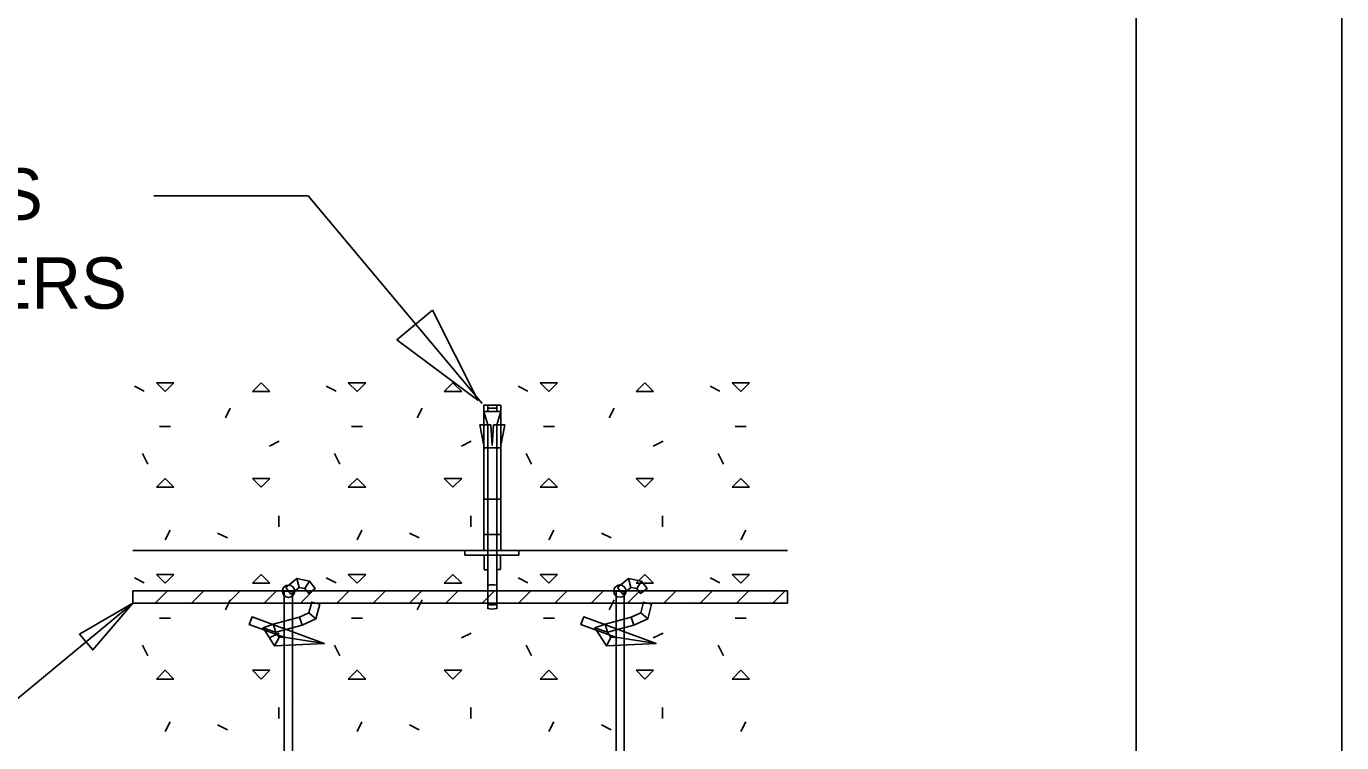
# Model space of a CAD drawing. Extents: x 638850 to 644908, y 297188 to 298900.
# Drawn here: x 643173.9 to 643260.3, y 298360.8 to 298407.9 of the extents above; entities that cross this region are included whole.
import ezdxf

# ---------------------------------------------------------------- set-up
doc = ezdxf.new("R2010")
doc.units = 0
for name, color, linetype in [('1', 7, 'Continuous'), ('11', 7, 'Continuous'), ('14', 7, 'Continuous'), ('3', 7, 'Continuous'), ('4', 7, 'Continuous'), ('6', 7, 'Continuous'), ('7', 7, 'Continuous')]:
    doc.layers.add(name, color=color, linetype=linetype)

msp = doc.modelspace()

# ---------------------------------------------------------------- linework, layer by layer
at = {"layer": '1'}
for p, q in [((643260.26, 298665.368), (643260.26, 298071.368)), ((643246.76, 298651.868), (643246.76, 298084.868))]:
    msp.add_line(p, q, dxfattribs=at)
at = {"layer": '11'}
for p, q in [((643203.921, 298382.963), (643203.921, 298373.405)), ((643203.921, 298382.963), (643205.047, 298382.963)), ((643204.191, 298382.549), (643204.191, 298382.963)), ((643204.191, 298382.76), (643204.777, 298382.76)), ((643204.777, 298382.549), (643204.777, 298382.963)), ((643205.047, 298382.963), (643205.047, 298373.405)), ((643203.921, 298382.549), (643205.047, 298382.549)), ((643203.921, 298382.549), (643204.191, 298381.669)), ((643205.047, 298382.549), (643204.777, 298381.669)), ((643203.921, 298380.319), (643203.659, 298381.669)), ((643203.659, 298381.669), (643204.377, 298381.669)), ((643204.191, 298381.669), (643204.191, 298373.405)), ((643204.463, 298380.311), (643204.377, 298381.669)), ((643204.463, 298380.311), (643204.552, 298381.669)), ((643204.552, 298381.669), (643205.308, 298381.669)), ((643204.777, 298381.669), (643204.777, 298373.405)), ((643205.047, 298380.319), (643205.308, 298381.669)), ((643203.921, 298380.155), (643205.047, 298380.155)), ((643203.921, 298376.78), (643205.047, 298376.78)), ((643203.921, 298374.471), (643205.047, 298374.471)), ((643180.882, 298373.405), (643223.868, 298373.405)), ((643202.681, 298373.11), (643202.681, 298373.405)), ((643202.681, 298373.405), (643206.229, 298373.405)), ((643202.681, 298373.11), (643206.229, 298373.11)), ((643203.921, 298373.405), (643205.047, 298373.405)), ((643205.028, 298373.11), (643203.945, 298373.11)), ((643203.945, 298373.11), (643203.945, 298372.154)), ((643204.191, 298373.405), (643204.191, 298372.235)), ((643204.777, 298373.405), (643204.777, 298372.241)), ((643205.028, 298372.16), (643205.028, 298373.11)), ((643206.229, 298373.405), (643206.229, 298373.11)), ((643203.945, 298372.154), (643204.191, 298372.154)), ((643204.191, 298372.235), (643204.191, 298369.589)), ((643204.777, 298372.241), (643204.777, 298369.592)), ((643205.028, 298372.16), (643204.777, 298372.16)), ((643180.882, 298370.756), (643223.868, 298370.756)), ((643180.882, 298370.756), (643180.882, 298369.946)), ((643223.868, 298370.756), (643223.868, 298369.946)), ((643180.882, 298369.946), (643223.868, 298369.946))]:
    msp.add_line(p, q, dxfattribs=at)
for centre, radius, start, end in [((643204.492, 298370.087), 1.08, 74.70136, 106.25365), ((643204.492, 298370.921), 1.08, 253.74635, 285.29864), ((643204.492, 298370.921), 1.35, 257.06108, 282.18566)]:
    msp.add_arc(centre, radius, start, end, dxfattribs=at)
at = {"layer": '14'}
for p, q in [((643182.998, 298383.87), (643182.423, 298384.442)), ((643182.423, 298384.442), (643183.571, 298384.442)), ((643182.998, 298383.87), (643183.571, 298384.442)), ((643188.725, 298383.87), (643189.297, 298384.442)), ((643189.87, 298383.87), (643189.297, 298384.442)), ((643195.597, 298383.87), (643195.024, 298384.442)), ((643195.024, 298384.442), (643196.172, 298384.442)), ((643195.597, 298383.87), (643196.172, 298384.442)), ((643201.326, 298383.87), (643201.898, 298384.442)), ((643202.471, 298383.87), (643201.898, 298384.442)), ((643208.197, 298383.87), (643207.625, 298384.442)), ((643207.625, 298384.442), (643208.77, 298384.442)), ((643208.197, 298383.87), (643208.77, 298384.442)), ((643213.927, 298383.87), (643214.499, 298384.442)), ((643215.072, 298383.87), (643214.499, 298384.442)), ((643220.798, 298383.87), (643220.226, 298384.442)), ((643220.226, 298384.442), (643221.371, 298384.442)), ((643220.798, 298383.87), (643221.371, 298384.442)), ((643180.979, 298384.221), (643181.621, 298383.897)), ((643188.725, 298383.87), (643189.87, 298383.87)), ((643193.577, 298384.221), (643194.222, 298383.897)), ((643201.326, 298383.87), (643202.471, 298383.87)), ((643206.178, 298384.221), (643206.823, 298383.897)), ((643213.927, 298383.87), (643215.072, 298383.87)), ((643218.779, 298384.221), (643219.424, 298383.897)), ((643184.038, 298382.903), (643184.038, 298382.903)), ((643186.957, 298382.126), (643187.278, 298382.768)), ((643199.557, 298382.126), (643199.879, 298382.768)), ((643202.938, 298382.903), (643202.938, 298382.903)), ((643212.158, 298382.126), (643212.48, 298382.768)), ((643221.838, 298382.903), (643221.838, 298382.903)), ((643191.163, 298382.263), (643191.163, 298382.263)), ((643198.467, 298382.174), (643198.467, 298382.174)), ((643210.063, 298382.263), (643210.063, 298382.263)), ((643217.367, 298382.174), (643217.367, 298382.174)), ((643182.637, 298381.564), (643183.357, 298381.564)), ((643195.237, 298381.564), (643195.958, 298381.564)), ((643207.838, 298381.564), (643208.559, 298381.564)), ((643220.439, 298381.564), (643221.16, 298381.564)), ((643189.851, 298380.273), (643190.494, 298380.595)), ((643202.452, 298380.273), (643203.094, 298380.595)), ((643215.053, 298380.273), (643215.695, 298380.595)), ((643181.859, 298379.099), (643181.511, 298379.795)), ((643186.306, 298379.417), (643186.306, 298379.417)), ((643192.61, 298379.879), (643192.61, 298379.879)), ((643194.46, 298379.099), (643194.112, 298379.795)), ((643205.209, 298379.417), (643205.209, 298379.417)), ((643207.061, 298379.099), (643206.712, 298379.795)), ((643211.513, 298379.879), (643211.513, 298379.879)), ((643219.662, 298379.099), (643219.313, 298379.795)), ((643182.423, 298377.571), (643182.998, 298378.143)), ((643182.423, 298377.571), (643183.571, 298377.571)), ((643183.571, 298377.571), (643182.998, 298378.143)), ((643189.297, 298377.571), (643188.725, 298378.143)), ((643188.725, 298378.143), (643189.87, 298378.143)), ((643189.297, 298377.571), (643189.87, 298378.143)), ((643195.024, 298377.571), (643195.597, 298378.143)), ((643195.024, 298377.571), (643196.172, 298377.571)), ((643196.172, 298377.571), (643195.597, 298378.143)), ((643198.531, 298377.862), (643198.531, 298377.862)), ((643201.898, 298377.571), (643201.326, 298378.143)), ((643201.326, 298378.143), (643202.471, 298378.143)), ((643201.898, 298377.571), (643202.471, 298378.143)), ((643207.625, 298377.571), (643208.197, 298378.143)), ((643207.625, 298377.571), (643208.77, 298377.571)), ((643208.77, 298377.571), (643208.197, 298378.143)), ((643214.499, 298377.571), (643213.927, 298378.143)), ((643213.927, 298378.143), (643215.072, 298378.143)), ((643214.499, 298377.571), (643215.072, 298378.143)), ((643217.431, 298377.862), (643217.431, 298377.862)), ((643220.226, 298377.571), (643220.798, 298378.143)), ((643220.226, 298377.571), (643221.371, 298377.571)), ((643221.371, 298377.571), (643220.798, 298378.143)), ((643190.467, 298374.976), (643190.467, 298375.697)), ((643194.625, 298375.292), (643194.625, 298375.292)), ((643203.067, 298374.976), (643203.067, 298375.697)), ((643213.525, 298375.292), (643213.525, 298375.292)), ((643215.668, 298374.976), (643215.668, 298375.697)), ((643182.996, 298374.112), (643183.317, 298374.755)), ((643186.446, 298374.563), (643187.089, 298374.242)), ((643195.597, 298374.112), (643195.918, 298374.755)), ((643199.047, 298374.563), (643199.69, 298374.242)), ((643208.197, 298374.112), (643208.519, 298374.755)), ((643211.645, 298374.563), (643212.291, 298374.242)), ((643220.798, 298374.112), (643221.12, 298374.755)), ((643191.538, 298373.275), (643191.538, 298373.275)), ((643199.287, 298373.461), (643199.287, 298373.461)), ((643210.438, 298373.275), (643210.438, 298373.275)), ((643218.19, 298373.461), (643218.19, 298373.461)), ((643185.679, 298372.268), (643185.679, 298372.268)), ((643204.579, 298372.268), (643204.579, 298372.268)), ((643223.479, 298372.268), (643223.479, 298372.268)), ((643180.979, 298371.62), (643181.621, 298371.296)), ((643182.998, 298371.269), (643182.423, 298371.844)), ((643182.423, 298371.844), (643183.571, 298371.844)), ((643182.998, 298371.269), (643183.571, 298371.844)), ((643188.725, 298371.269), (643189.297, 298371.844)), ((643189.87, 298371.269), (643189.297, 298371.844)), ((643193.577, 298371.62), (643194.222, 298371.296)), ((643195.597, 298371.269), (643195.024, 298371.844)), ((643195.024, 298371.844), (643196.172, 298371.844)), ((643195.597, 298371.269), (643196.172, 298371.844)), ((643201.326, 298371.269), (643201.898, 298371.844)), ((643202.471, 298371.269), (643201.898, 298371.844)), ((643206.178, 298371.62), (643206.823, 298371.296)), ((643208.197, 298371.269), (643207.625, 298371.844)), ((643207.625, 298371.844), (643208.77, 298371.844)), ((643208.197, 298371.269), (643208.77, 298371.844)), ((643213.927, 298371.269), (643214.499, 298371.844)), ((643215.072, 298371.269), (643214.499, 298371.844)), ((643218.779, 298371.62), (643219.424, 298371.296)), ((643220.798, 298371.269), (643220.226, 298371.844)), ((643220.226, 298371.844), (643221.371, 298371.844)), ((643220.798, 298371.269), (643221.371, 298371.844)), ((643188.725, 298371.269), (643189.87, 298371.269)), ((643201.326, 298371.269), (643202.471, 298371.269)), ((643213.927, 298371.269), (643215.072, 298371.269)), ((643186.957, 298369.525), (643187.278, 298370.17)), ((643198.467, 298369.884), (643198.467, 298369.884)), ((643199.557, 298369.525), (643199.879, 298370.17)), ((643212.158, 298369.525), (643212.48, 298370.17)), ((643217.367, 298369.884), (643217.367, 298369.884)), ((643182.637, 298368.963), (643183.357, 298368.963)), ((643195.237, 298368.963), (643195.958, 298368.963)), ((643207.838, 298368.963), (643208.559, 298368.963)), ((643220.439, 298368.963), (643221.16, 298368.963)), ((643189.851, 298367.672), (643190.494, 298367.994)), ((643202.452, 298367.672), (643203.094, 298367.994)), ((643215.053, 298367.672), (643215.695, 298367.994)), ((643181.859, 298366.498), (643181.511, 298367.197)), ((643192.799, 298367.313), (643192.799, 298367.313)), ((643194.46, 298366.498), (643194.112, 298367.197)), ((643207.061, 298366.498), (643206.712, 298367.197)), ((643211.699, 298367.313), (643211.699, 298367.313)), ((643219.662, 298366.498), (643219.313, 298367.197)), ((643185.804, 298366.86), (643185.804, 298366.86)), ((643204.704, 298366.86), (643204.704, 298366.86)), ((643223.604, 298366.86), (643223.604, 298366.86)), ((643182.423, 298364.97), (643182.998, 298365.542)), ((643183.571, 298364.97), (643182.998, 298365.542)), ((643189.297, 298364.97), (643188.725, 298365.542)), ((643188.725, 298365.542), (643189.87, 298365.542)), ((643189.297, 298364.97), (643189.87, 298365.542)), ((643195.024, 298364.97), (643195.597, 298365.542)), ((643196.172, 298364.97), (643195.597, 298365.542)), ((643201.898, 298364.97), (643201.326, 298365.542)), ((643201.326, 298365.542), (643202.471, 298365.542)), ((643201.898, 298364.97), (643202.471, 298365.542)), ((643207.625, 298364.97), (643208.197, 298365.542)), ((643208.77, 298364.97), (643208.197, 298365.542)), ((643214.499, 298364.97), (643213.927, 298365.542)), ((643213.927, 298365.542), (643215.072, 298365.542)), ((643214.499, 298364.97), (643215.072, 298365.542)), ((643220.226, 298364.97), (643220.798, 298365.542)), ((643221.371, 298364.97), (643220.798, 298365.542)), ((643182.423, 298364.97), (643183.571, 298364.97)), ((643195.024, 298364.97), (643196.172, 298364.97)), ((643207.625, 298364.97), (643208.77, 298364.97)), ((643220.226, 298364.97), (643221.371, 298364.97)), ((643184.038, 298364.003), (643184.038, 298364.003)), ((643202.938, 298364.003), (643202.938, 298364.003)), ((643221.838, 298364.003), (643221.838, 298364.003)), ((643190.467, 298362.375), (643190.467, 298363.096)), ((643191.163, 298363.361), (643191.163, 298363.361)), ((643198.467, 298363.274), (643198.467, 298363.274)), ((643203.067, 298362.375), (643203.067, 298363.096)), ((643210.063, 298363.361), (643210.063, 298363.361)), ((643215.668, 298362.375), (643215.668, 298363.096)), ((643217.367, 298363.274), (643217.367, 298363.274)), ((643182.996, 298361.511), (643183.317, 298362.154)), ((643186.446, 298361.962), (643187.089, 298361.641)), ((643195.597, 298361.511), (643195.918, 298362.154)), ((643199.047, 298361.962), (643199.69, 298361.641)), ((643208.197, 298361.511), (643208.519, 298362.154)), ((643211.645, 298361.962), (643212.291, 298361.641)), ((643220.798, 298361.511), (643221.12, 298362.154)), ((643192.61, 298360.976), (643192.61, 298360.976)), ((643211.513, 298360.976), (643211.513, 298360.976))]:
    msp.add_line(p, q, dxfattribs=at)
at = {"layer": '4'}
for p, q in [((643182.342, 298369.946), (643183.152, 298370.756)), ((643184.729, 298369.946), (643185.539, 298370.756)), ((643187.113, 298369.946), (643187.923, 298370.756)), ((643189.5, 298369.946), (643190.31, 298370.756)), ((643191.887, 298369.946), (643192.697, 298370.756)), ((643194.274, 298369.946), (643195.084, 298370.756)), ((643196.66, 298369.946), (643197.47, 298370.756)), ((643199.047, 298369.946), (643199.857, 298370.756)), ((643201.434, 298369.946), (643202.244, 298370.756)), ((643203.821, 298369.946), (643204.631, 298370.756)), ((643206.208, 298369.946), (643207.018, 298370.756)), ((643208.592, 298369.946), (643209.402, 298370.756)), ((643210.978, 298369.946), (643211.788, 298370.756)), ((643213.365, 298369.946), (643214.175, 298370.756)), ((643215.752, 298369.946), (643216.562, 298370.756)), ((643218.139, 298369.946), (643218.949, 298370.756)), ((643220.526, 298369.946), (643221.336, 298370.756)), ((643222.912, 298369.946), (643223.722, 298370.756))]:
    msp.add_line(p, q, dxfattribs=at)
at = {"layer": '6'}
for p, q in [((643191.098, 298370.742), (643190.693, 298370.742)), ((643190.693, 298370.742), (643191.098, 298370.742)), ((643191.503, 298370.742), (643191.098, 298370.742)), ((643191.098, 298370.742), (643191.098, 298370.742)), ((643191.098, 298370.742), (643191.503, 298370.742)), ((643191.098, 298370.742), (643191.098, 298370.742)), ((643212.863, 298370.75), (643212.458, 298370.75)), ((643212.458, 298370.75), (643212.863, 298370.75)), ((643213.268, 298370.75), (643212.863, 298370.75)), ((643212.863, 298370.75), (643212.863, 298370.75)), ((643212.863, 298370.75), (643213.268, 298370.75)), ((643212.863, 298370.75), (643212.863, 298370.75))]:
    msp.add_line(p, q, dxfattribs=at)
for points in [[(643190.917, 298370.975), (643191.644, 298371.569), (643191.79, 298370.991), (643191.26, 298370.556)], [(643191.644, 298371.569), (643192.483, 298371.409), (643192.181, 298370.918), (643191.79, 298370.991)], [(643192.483, 298371.409), (643192.853, 298370.923), (643192.424, 298370.597), (643192.181, 298370.918)], [(643212.706, 298370.975), (643213.43, 298371.569), (643213.579, 298370.991), (643213.047, 298370.556)], [(643213.43, 298371.569), (643214.272, 298371.409), (643213.967, 298370.918), (643213.579, 298370.991)], [(643214.272, 298371.409), (643214.642, 298370.923), (643214.213, 298370.597), (643213.967, 298370.918)], [(643191.358, 298370.767), (643191.358, 298323.708), (643190.818, 298323.708), (643190.818, 298370.767)], [(643213.147, 298370.767), (643213.147, 298323.708), (643212.607, 298323.708), (643212.607, 298370.767)], [(643193.148, 298369.886), (643192.899, 298368.925), (643192.44, 298369.311), (643192.624, 298370.021)], [(643214.934, 298369.886), (643214.688, 298368.925), (643214.229, 298369.311), (643214.413, 298370.021)], [(643190.782, 298367.71), (643188.517, 298368.547), (643188.703, 298369.055), (643193.45, 298367.297)], [(643191.992, 298368.518), (643190.259, 298368.053), (643190.099, 298368.569), (643191.811, 298369.028)], [(643192.899, 298368.925), (643191.992, 298368.518), (643191.811, 298369.028), (643192.44, 298369.311)], [(643212.571, 298367.71), (643210.306, 298368.547), (643210.492, 298369.055), (643215.239, 298367.297)], [(643213.781, 298368.518), (643212.045, 298368.053), (643211.888, 298368.569), (643213.597, 298369.028)], [(643214.688, 298368.925), (643213.781, 298368.518), (643213.597, 298369.028), (643214.229, 298369.311)], [(643190.259, 298368.053), (643190.253, 298368.05), (643189.43, 298368.339), (643190.099, 298368.569)], [(643190.253, 298368.05), (643190.477, 298367.694), (643190.188, 298367.141), (643189.43, 298368.339)], [(643212.045, 298368.053), (643212.04, 298368.05), (643211.219, 298368.339), (643211.888, 298368.569)], [(643212.04, 298368.05), (643212.266, 298367.694), (643211.977, 298367.141), (643211.219, 298368.339)], [(643190.477, 298367.694), (643190.782, 298367.71), (643193.45, 298367.297), (643190.188, 298367.141)], [(643212.266, 298367.694), (643212.571, 298367.71), (643215.239, 298367.297), (643211.977, 298367.141)]]:
    msp.add_lwpolyline(points, close=True, dxfattribs=at)
for centre, start, end in [((643191.099, 298370.742), 0, 180), ((643191.099, 298370.742), 180, 0), ((643212.864, 298370.75), 0, 180), ((643212.864, 298370.75), 180, 0)]:
    msp.add_arc(centre, 0.405, start, end, dxfattribs=at)
at = {"layer": '7'}
for p, q in [((643182.261, 298396.719), (643192.386, 298396.719)), ((643192.386, 298396.719), (643203.81, 298383.068)), ((643171.677, 298362.329), (643180.882, 298369.946))]:
    msp.add_line(p, q, dxfattribs=at)
for points in [[(643200.548, 298389.216), (643203.524, 298383.292), (643198.218, 298387.266)], [(643177.38, 298367.926), (643180.882, 298369.946), (643178.241, 298366.887)]]:
    msp.add_lwpolyline(points, close=True, dxfattribs=at)

# ---------------------------------------------------------------- texts
at = {"layer": '3'}
for s, p in [('CONCRETE ANCHORS', (643125.817, 298395.154)), ('ON SPECIFIED CENTERS', (643125.817, 298389.306))]:
    msp.add_text(s, height=3.375, dxfattribs=at).set_placement(p)

doc.saveas('drawing.dxf')
